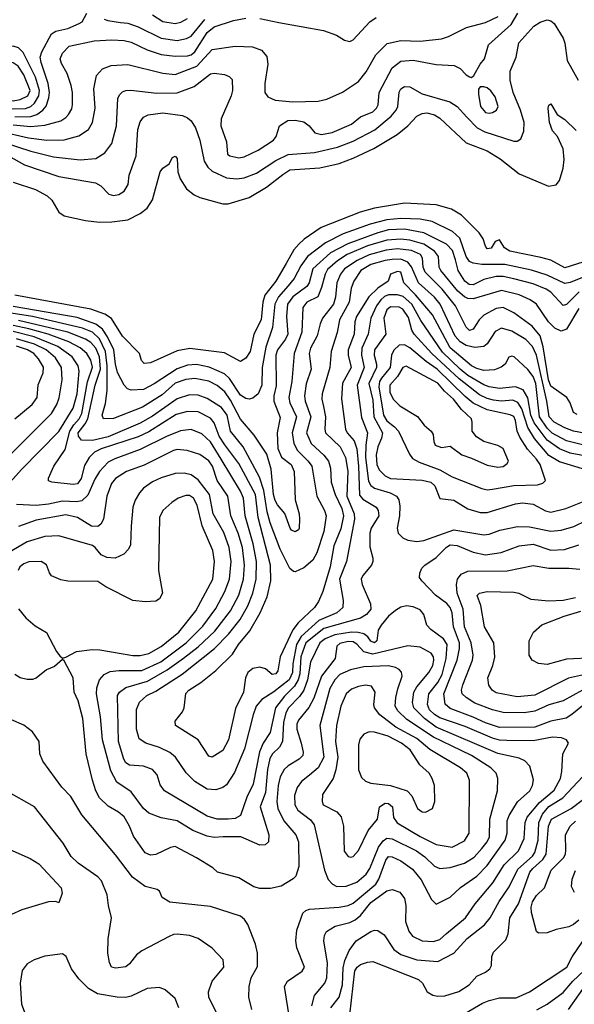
# Model space of a CAD drawing. Extents: x 997026 to 1115308, y 536381 to 619039.
# Tile 474 of 484: x 1073912 to 1077059, y 589755 to 595337. Entities that reach past the tile are written whole.
import ezdxf

# ---------------------------------------------------------------- set-up
doc = ezdxf.new("R2010")
doc.units = 0

msp = doc.modelspace()

# ---------------------------------------------------------------- linework, layer by layer
at = {"layer": '0CON20XD'}
for points in [[(1073654, 594695), (1073975, 594591.3), (1074105, 594558.8), (1074255, 594542.9), (1074345, 594550), (1074395, 594581.9), (1074435.5, 594635), (1074461.1, 594735), (1074469.1, 594890.9), (1074477.9, 594912.1), (1074495, 594928.6), (1074515, 594936.5), (1074542.6, 594937.4), (1074690.8, 594920.8), (1074805, 594921.9), (1074901.8, 594958.2), (1074995, 595030.4), (1075015, 595034.5), (1075074.2, 595025.8), (1075101.2, 595015), (1075118.3, 594998.3), (1075120, 594935), (1075112.5, 594905), (1075055.6, 594775), (1075053.3, 594735), (1075086, 594645), (1075092, 594575), (1075105, 594564.4), (1075155, 594553.8), (1075185, 594560.5), (1075265, 594597.5), (1075352, 594655), (1075367.1, 594675), (1075385.5, 594734.5), (1075434.3, 594765.7), (1075475, 594768.2), (1075525, 594758.2), (1075554.3, 594735), (1075586, 594696), (1075625, 594686.5), (1075685, 594697.4), (1075795.6, 594745), (1075845, 594785.8), (1075915, 594815.4), (1075936.7, 594835), (1075945.3, 594855), (1075950.7, 594925), (1076026.2, 595063.8), (1076075, 595102.7), (1076145, 595106.8), (1076275, 595083.1), (1076376.6, 595076.6), (1076410.5, 595060.5), (1076445, 595024), (1076465, 595013.3), (1076475, 595010), (1076489.5, 595020.5), (1076524, 595085), (1076548.6, 595115), (1076572.2, 595195), (1076699.8, 595310.2), (1076739.2, 595375)], [(1073795, 594705.7), (1073963.1, 594666.9), (1074065.7, 594654.3), (1074163.8, 594656.2), (1074248.1, 594678.1), (1074302.5, 594715), (1074326.2, 594755), (1074340.8, 594835), (1074332.4, 594945), (1074348.9, 595021.1), (1074381.7, 595058.3), (1074431.9, 595078.1), (1074525, 595083.5), (1074725, 595034.1), (1074795, 595025.8), (1074917.1, 595072.9), (1075005, 595168.7), (1075135, 595186.8), (1075232.4, 595182.4), (1075284.6, 595164.6), (1075315, 595128.8), (1075320, 595085), (1075302.7, 594975), (1075302.7, 594925), (1075320.6, 594900.6), (1075360.9, 594880.9), (1075461, 594871), (1075605, 594875.3), (1075655, 594886.5), (1075743.4, 594926.6), (1075833.5, 594986.5), (1075878.8, 595041.2), (1075932.3, 595137.7), (1075997.6, 595202.4), (1076075, 595218.8), (1076185, 595216.4), (1076305, 595229.6), (1076345, 595242.5), (1076446.7, 595293.3), (1076555, 595321.1), (1076627.1, 595355)], [(1073875, 594741.1), (1073975, 594732), (1074055, 594739.1), (1074145.3, 594764.7), (1074175, 594783.5), (1074189.6, 594800.4), (1074207.8, 594832.2), (1074212.5, 594855), (1074212, 594925), (1074204.7, 594965), (1074182.4, 595032.4), (1074149.5, 595089.5), (1074142.1, 595115), (1074155, 595147.1), (1074192.6, 595187.4), (1074335, 595216.8), (1074435, 595223.7), (1074505, 595219.8), (1074545, 595210), (1074635, 595166.8), (1074715, 595139.8), (1074795, 595129.5), (1074865, 595131.4), (1074885, 595138.2), (1074905, 595155.3), (1074975, 595264.2), (1075016, 595296), (1075125, 595332.2), (1075195.3, 595345.3)], [(1073885, 594786.7), (1073975, 594788.6), (1074009.9, 594800.1), (1074044.3, 594825), (1074062.3, 594847.7), (1074078.6, 594895), (1074082, 594925), (1074073.4, 594975), (1074033.4, 595095), (1074029.2, 595125), (1074037.9, 595155), (1074092.7, 595257.3), (1074117.5, 595272.5), (1074185, 595286.8), (1074250, 595315), (1074266.7, 595325), (1074294, 595375)], [(1074391.1, 595341.1), (1074411.9, 595331.9), (1074485, 595321.1), (1074525, 595317.3), (1074585, 595296.9), (1074715, 595233.4), (1074805, 595220), (1074859, 595231), (1074885, 595243.8), (1074961.9, 595338.1)], [(1074666.2, 595365), (1074725, 595326.9), (1074795, 595316.5), (1074826.9, 595323.1), (1074865, 595344)], [(1075275, 595343.8), (1075381.9, 595321.9), (1075635, 595276.7), (1075709.5, 595249.5), (1075755, 595221.2), (1075785, 595213.8), (1075805, 595223.3), (1075899.4, 595325), (1075935, 595350)], [(1073849.5, 594565), (1073938.9, 594515), (1074135, 594447.5), (1074341.5, 594411.5), (1074373.3, 594395), (1074418, 594348), (1074445, 594340.7), (1074475, 594346.9), (1074505.6, 594365), (1074527, 594403), (1074533.8, 594456.2), (1074572.8, 594565), (1074582.7, 594715), (1074595, 594758.1), (1074615, 594783.8), (1074641.3, 594798.7), (1074725, 594808.9), (1074835, 594793.1), (1074865, 594780), (1074885, 594763.3), (1074909.7, 594725), (1074934.1, 594655), (1074959.4, 594535), (1074980.4, 594500.4), (1075005, 594478.9), (1075085, 594440), (1075145, 594435.7), (1075185, 594441.2), (1075255, 594467.9), (1075365, 594538.1), (1075435, 594572.3), (1075584, 594585), (1075715, 594615.2), (1075805, 594648), (1075927.6, 594712.4), (1076019.5, 594790.5), (1076048.4, 594825), (1076057.4, 594845), (1076065, 594927.1), (1076075, 594945.5), (1076095, 594958.5), (1076125, 594956.9), (1076196.3, 594916.3), (1076352, 594872), (1076394.1, 594844.1), (1076448.7, 594785), (1076508, 594725), (1076551.7, 594701.7), (1076715, 594647.9), (1076735, 594647.8), (1076755, 594660.8), (1076773.2, 594705), (1076774.2, 594755), (1076754.1, 594825), (1076712.2, 594925), (1076695.2, 594995), (1076694.3, 595045.7), (1076729.1, 595125), (1076744.3, 595205.7), (1076828.7, 595301.3), (1076865, 595323.5), (1076905, 595335.5), (1076925, 595331.1), (1076944.7, 595314.7), (1076995, 595232.9), (1077005.3, 595205), (1077018.2, 595105), (1077081.3, 594995)], [(1073875, 594831.6), (1073945, 594834.4), (1073975.3, 594844.7), (1073996.7, 594863.3), (1074020.3, 594905), (1074024.2, 594935), (1074001.2, 595011.2), (1073931.8, 595151.8), (1073905, 595178.2), (1073875, 595186.7), (1073774, 595166), (1073745.7, 595154.3), (1073684.1, 595075.9), (1073660.4, 595035), (1073652.4, 594975), (1073665.8, 594925), (1073698.1, 594895), (1073785, 594852.2), (1073875, 594831.6)], [(1073875, 594877.7), (1073915, 594884.1), (1073958.7, 594905), (1073971.3, 594935), (1073936.1, 595025), (1073903.1, 595073.1), (1073875, 595092.6), (1073805, 595094.1), (1073775, 595081.6), (1073741, 595055), (1073721.1, 595025), (1073715.2, 594995), (1073721.1, 594955), (1073739.4, 594925), (1073768.3, 594905), (1073815, 594887.9), (1073875, 594877.7)], [(1076575, 594806.5), (1076595, 594811.9), (1076618, 594825), (1076626.9, 594845), (1076610.3, 594900.3), (1076585, 594934.2), (1076565, 594950), (1076545, 594957.1), (1076524, 594956), (1076515.9, 594944.1), (1076514.4, 594915.6), (1076526.2, 594845), (1076555, 594811.8), (1076575, 594806.5)], [(1073875, 594415.3), (1074002, 594375), (1074068.5, 594338.5), (1074095, 594314.4), (1074135, 594245.6), (1074165, 594224.6), (1074285, 594199.1), (1074365, 594190), (1074435, 594190.5), (1074525, 594203.3), (1074595, 594239.1), (1074635, 594267.8), (1074665, 594316), (1074709.4, 594475), (1074725, 594496.2), (1074759.5, 594520.5), (1074780, 594555), (1074795, 594563.3), (1074805, 594550), (1074810, 594475), (1074822.2, 594435), (1074858.2, 594378.2), (1074902, 594345), (1074935, 594328.6), (1075065, 594293.5), (1075095, 594293.5), (1075215, 594328.5), (1075313, 594387), (1075405, 594460.4), (1075445, 594485.7), (1075615, 594497.5), (1075725, 594522.5), (1075805, 594551.5), (1075922.2, 594607.8), (1076052.9, 594687.1), (1076113.7, 594736.3), (1076165, 594789.5), (1076195, 594805.5), (1076221.7, 594808.3), (1076265, 594797.9), (1076295, 594779.6), (1076445, 594638.2), (1076565, 594594.6), (1076638.7, 594548.7), (1076745, 594463.1), (1076912.9, 594392.9), (1076955, 594401.2), (1076973.8, 594425), (1076996.2, 594495), (1077000.8, 594545), (1076996, 594605), (1076964.1, 594674.1), (1076935, 594707.5), (1076917.5, 594755), (1076910, 594835), (1076915, 594852.5), (1076925, 594860), (1076960.5, 594800.5), (1077005, 594771.2), (1077068.3, 594708.3)], [(1077107.7, 593962.3), (1077005, 593929.6), (1076925, 593974.1), (1076869.3, 593989.3), (1076693.8, 594025), (1076663.4, 594043.4), (1076635, 594088.8), (1076610.5, 594079.5), (1076587.3, 594042.7), (1076565, 594038.8), (1076555, 594052.5), (1076542.2, 594095), (1076518.8, 594128.8), (1076418.1, 594228.1), (1076362.8, 594262.8), (1076275, 594288.2), (1076095, 594296.8), (1075925, 594267.7), (1075844.4, 594245.6), (1075621.8, 594158.2), (1075526.4, 594093.6), (1075495.2, 594064.8), (1075467.9, 594032.1), (1075424.8, 593955.2), (1075365.8, 593855), (1075303.3, 593775), (1075291.2, 593735), (1075281.6, 593635), (1075239.7, 593555), (1075220.4, 593455), (1075195, 593417.8), (1075165, 593398.9), (1075075, 593447.7), (1074877.6, 593472.4), (1074805, 593459.5), (1074655, 593391.4), (1074618.3, 593388.3), (1074603.8, 593405), (1074591.2, 593445), (1074495, 593543.6), (1074433.4, 593643.4), (1074395, 593668.4), (1074315.2, 593695.2), (1073884.4, 593774.4)], [(1077105, 593876.2), (1077035, 593847.7), (1077005, 593842.4), (1076905, 593889.1), (1076815, 593916.3), (1076665, 593949.1), (1076535, 593949.4), (1076485, 593956.1), (1076465, 593966.9), (1076445, 593994.6), (1076409.2, 594099.2), (1076367.1, 594137.1), (1076253, 594193), (1076185, 594206), (1076075, 594210.7), (1075995, 594202.9), (1075901.3, 594178.7), (1075747.7, 594122.3), (1075647.7, 594072.3), (1075545, 593994.2), (1075507.6, 593942.4), (1075469.9, 593870.1), (1075435, 593828.4), (1075380.4, 593765), (1075360, 593725), (1075347.3, 593592.7), (1075309.6, 593480.4), (1075288.7, 593365), (1075286.1, 593265), (1075265, 593216.7), (1075235, 593190.5), (1075215, 593185.4), (1075195, 593189.2), (1075165, 593207.8), (1075102.2, 593302.2), (1075075, 593329.5), (1074988, 593368), (1074915, 593382.8), (1074865, 593379.1), (1074805, 593358.1), (1074675, 593271.8), (1074615, 593240.7), (1074545, 593235.9), (1074524, 593244), (1074505, 593265.5), (1074467.7, 593337.7), (1074456, 593385), (1074445.6, 593465), (1074409.7, 593539.7), (1074382.1, 593582.1), (1074345, 593610), (1074238.1, 593648.1), (1073875, 593711.9)], [(1076384.8, 593974.8), (1076368.3, 594028.3), (1076334.3, 594064.3), (1076205, 594128.8), (1076095, 594149.9), (1076005, 594145.4), (1075945, 594129.6), (1075773.2, 594066.8), (1075675.8, 594015), (1075574.8, 593925), (1075553.9, 593845), (1075541.7, 593825), (1075462.7, 593765), (1075431.2, 593725), (1075425.6, 593655), (1075433.9, 593555), (1075419.5, 593525), (1075375.3, 593465), (1075364.8, 593435), (1075368.2, 593261.8), (1075353.9, 593205), (1075353.4, 593175), (1075390.9, 593080.9), (1075372.1, 592995), (1075376.8, 592906.8), (1075397.1, 592857.1), (1075452.1, 592815), (1075469.6, 592775), (1075474.5, 592615), (1075497.5, 592535), (1075500, 592505), (1075498, 592455), (1075493.3, 592445), (1075475, 592434.2), (1075455, 592442), (1075446, 592455), (1075416.7, 592536.7), (1075375, 592585.7), (1075361.7, 592611.7), (1075353.1, 592645), (1075339, 592789), (1075314.6, 592874.6), (1075241.7, 592981.7), (1075165, 593071.8), (1075109.1, 593179.1), (1075076.9, 593226.9), (1075032.2, 593262.2), (1074985, 593287.7), (1074905, 593302.6), (1074855, 593297.5), (1074795, 593276.5), (1074720.2, 593209.8), (1074609.4, 593140.6), (1074445, 593075.4), (1074387.5, 593075), (1074380, 593095), (1074399.8, 593160.2), (1074409.2, 593235), (1074408.9, 593375), (1074399.6, 593455), (1074365, 593528.3), (1074325.7, 593565), (1074268.6, 593588.6), (1073985, 593653.5), (1073815, 593680.4)], [(1076947.6, 593587.6), (1076911.6, 593625), (1076845, 593724.6), (1076809, 593749), (1076745, 593778), (1076645, 593801.2), (1076485, 593755.2), (1076455, 593756.3), (1076435, 593765.6), (1076398.7, 593798.7), (1076301.1, 593915), (1076292.6, 593935), (1076288.4, 593995), (1076265.8, 594025), (1076205, 594065.1), (1076125, 594087.4), (1076075, 594093.2), (1075995, 594087.9), (1075885, 594054.9), (1075770.6, 594005), (1075715, 593970), (1075658.9, 593921.1), (1075644.8, 593895), (1075625, 593818), (1075603.8, 593766.2), (1075540.4, 593735), (1075517.8, 593705), (1075512.1, 593565), (1075469.4, 593445), (1075456, 593285), (1075438.4, 593195), (1075444.8, 593165), (1075483.5, 593085), (1075458.5, 592995), (1075468.3, 592935), (1075488.6, 592895), (1075548.4, 592835), (1075570, 592805), (1075597.6, 592635), (1075640.9, 592555), (1075650.3, 592525), (1075637.4, 592435), (1075598.7, 592315), (1075575, 592273.1), (1075525, 592229.4), (1075475, 592207.5), (1075465, 592208), (1075445, 592225.8), (1075389.1, 592335), (1075334, 592484), (1075316, 592546), (1075297.6, 592667.6), (1075273.2, 592743.2), (1075180.7, 592915), (1075108.9, 593005), (1075089.5, 593095), (1075057.5, 593137.5), (1074975, 593190), (1074925, 593207.6), (1074875, 593210.5), (1074805, 593186.6), (1074665, 593089.6), (1074595, 593048.9), (1074415, 592972.4), (1074325, 592950.7), (1074263.4, 592953.4), (1074245.2, 592975), (1074243.9, 592995), (1074284.1, 593045.9), (1074298.8, 593075), (1074339.6, 593265), (1074371.2, 593355), (1074365.4, 593425.4), (1074345, 593475.2), (1074316.3, 593506.3), (1074285.9, 593525.9), (1074185.8, 593565.8), (1073905, 593632.5)], [(1077075, 593098.6), (1077055, 593110), (1077035.8, 593165), (1077015.7, 593195), (1076925, 593259.3), (1076911.6, 593295), (1076882.5, 593482.5), (1076865.1, 593545.1), (1076819.8, 593599.8), (1076715, 593674.6), (1076655, 593704.6), (1076615, 593699.3), (1076545, 593661.5), (1076518.8, 593635), (1076485, 593583.1), (1076465, 593575.7), (1076445, 593593.1), (1076384.2, 593715), (1076308.8, 593808.8), (1076213.5, 593905), (1076202.1, 593935), (1076198.1, 593985), (1076186.9, 594005), (1076135, 594029.4), (1076055, 594037.9), (1075991.3, 594031.3), (1075895, 594004.6), (1075827.4, 593972.6), (1075755.1, 593924.9), (1075731.9, 593895), (1075711, 593845), (1075703.3, 593763.3), (1075693.5, 593725), (1075630.8, 593645), (1075617.4, 593612.6), (1075600, 593545), (1075561.9, 593475), (1075553.7, 593445), (1075565.7, 593355), (1075538.3, 593271.7), (1075527.3, 593205), (1075531.9, 593175), (1075564.4, 593085), (1075538.7, 592995), (1075566, 592935), (1075638.6, 592868.6), (1075663.7, 592833.7), (1075674.7, 592795), (1075678.8, 592715), (1075702.1, 592645), (1075739.4, 592565), (1075748.4, 592525), (1075735, 592450), (1075693.8, 592355), (1075673.7, 592235), (1075631.6, 592095), (1075607.5, 592037.5), (1075585.4, 592005), (1075492.1, 591917.9), (1075462.6, 591877.4), (1075390, 591725), (1075376.8, 591645), (1075365, 591627.8), (1075345, 591623.6), (1075306.4, 591656.4), (1075275, 591666.6), (1075235, 591658.7), (1075206.4, 591635), (1075192.7, 591605), (1075182.1, 591525), (1075137.4, 591432.6), (1075096.3, 591253.7), (1075065, 591194.2), (1075005, 591156), (1074985, 591162), (1074925, 591254), (1074796.2, 591335), (1074795, 591360), (1074836.2, 591413.8), (1074845.4, 591434.6), (1074854.1, 591515.9), (1074871.1, 591535), (1074940, 591580), (1075025, 591647.5), (1075119.8, 591740.2), (1075154.1, 591795), (1075218.2, 591871.8), (1075276, 591974), (1075315.6, 592064.4), (1075337.7, 592155), (1075334.8, 592245), (1075264.8, 592515), (1075250.5, 592645), (1075155, 592820), (1075076.7, 592926.7), (1075044.8, 592975), (1075015, 593051.5), (1074995, 593078.4), (1074925, 593113), (1074865, 593116.6), (1074800.8, 593099.2), (1074645, 593000.2), (1074585, 592971.2), (1074375, 592904), (1074336.2, 592885), (1074307.2, 592855), (1074279.6, 592810.4), (1074261.9, 592735), (1074240.6, 592705), (1074215, 592700.9), (1074094.4, 592714.4), (1074075, 592723.3), (1074075, 592737.5), (1074105.6, 592805), (1074169.8, 592900.2), (1074197.6, 593005), (1074219.9, 593040.1), (1074250.5, 593075), (1074265.1, 593105), (1074296.9, 593283.1), (1074325, 593367.5), (1074315, 593406.4), (1074292.3, 593445), (1074255, 593476.3), (1074191.3, 593511.3), (1074074.8, 593554.8), (1073963.8, 593585), (1073875, 593603.2)], [(1077115, 592992), (1077055, 593004.4), (1077005, 593022.5), (1076945, 593056), (1076915.6, 593085), (1076903.2, 593175), (1076844.9, 593435), (1076821.7, 593485), (1076783.1, 593523.1), (1076705, 593571.2), (1076645, 593588.1), (1076610.3, 593569.7), (1076565, 593500), (1076545, 593484), (1076495, 593478.9), (1076445, 593490.6), (1076411.6, 593511.6), (1076382.9, 593542.9), (1076297.4, 593725), (1076265, 593763.8), (1076175.2, 593845), (1076135.5, 593935.5), (1076115, 593962.7), (1076075, 593979.5), (1076025, 593977.9), (1075985, 593972.8), (1075905, 593949.7), (1075848.2, 593915), (1075807.8, 593855), (1075791.9, 593815), (1075781.7, 593735), (1075725.7, 593635), (1075713.9, 593563.9), (1075678.6, 593455), (1075672.7, 593365), (1075628.6, 593215), (1075627.3, 593185), (1075635, 593144.2)], [(1077085.6, 593794.4), (1077015, 593723.1), (1076995, 593716.4), (1076925, 593791.8), (1076899.9, 593809.9), (1076825, 593839.2), (1076715, 593868.4), (1076655, 593880.4), (1076615, 593880.9), (1076545, 593864.7), (1076485, 593833.8), (1076462.9, 593835), (1076437.6, 593855), (1076400, 593915), (1076384.8, 593974.8)], [(1077105, 592926.1), (1077015, 592949.2), (1076933.6, 592993.6), (1076905, 593020.9), (1076861.1, 593085), (1076839.8, 593275), (1076825, 593314), (1076795, 593353.2), (1076716.7, 593425), (1076705, 593428.8), (1076687, 593423), (1076666.7, 593385), (1076643.4, 593366.6), (1076605, 593351.1), (1076545, 593349), (1076505, 593359.8), (1076476.2, 593375), (1076355, 593477.6), (1076255, 593664), (1076157.7, 593777.7), (1076090.9, 593845), (1076074, 593905), (1076055, 593909.5), (1076016.7, 593895), (1076002, 593855), (1075945, 593814.2), (1075893.4, 593766.6), (1075823.9, 593655), (1075813.9, 593625), (1075809, 593555), (1075776.5, 593465), (1075776.6, 593435), (1075793.7, 593365), (1075744.1, 593275.9), (1075737.1, 593187.1), (1075760.7, 593015), (1075769.7, 592995), (1075809, 592949), (1075824.6, 592904.6), (1075835.3, 592805), (1075840.8, 592640.8), (1075858.5, 592618.5), (1075933.9, 592573.9), (1075946, 592555), (1075949.3, 592525), (1075905.9, 592455), (1075899.1, 592425), (1075899.1, 592349.1), (1075916.5, 592285), (1075915.6, 592265), (1075908.1, 592245), (1075858.1, 592185), (1075848.9, 592165), (1075854.5, 592135), (1075902.1, 592025), (1075903.8, 591995), (1075880.4, 591965), (1075845.5, 591944.5), (1075637.1, 591885), (1075536, 591805), (1075507.7, 591725), (1075500.9, 591629.1), (1075492.5, 591595), (1075470.7, 591559.3), (1075415, 591502.6), (1075363, 591435), (1075333.1, 591295), (1075294.4, 591235.6), (1075273.1, 591186.9), (1075237.2, 591002.8), (1075201.2, 590928.8), (1075164.6, 590825.4), (1075135, 590808.5), (1075095, 590804), (1075032.5, 590805), (1074975, 590820.4), (1074734.6, 590964.6), (1074709.3, 590999.3), (1074693.1, 591055), (1074665.3, 591085.3), (1074615, 591105.5), (1074535, 591110), (1074515, 591124.6), (1074502.5, 591145), (1074472.7, 591245), (1074467.3, 591505), (1074478.9, 591525), (1074515, 591550.3), (1074636.6, 591586.6), (1074748.6, 591651.4), (1074842.5, 591717.5), (1074925, 591780.6), (1075019.8, 591870.2), (1075108.1, 591985), (1075155.6, 592075), (1075181.5, 592165), (1075187.7, 592245), (1075175.5, 592345), (1075150.9, 592425), (1075110.4, 592525), (1075093, 592635), (1075033.3, 592725), (1075005.2, 592805), (1074985, 592836.7), (1074935, 592872), (1074862.5, 592895), (1074805, 592899.7), (1074785, 592894.7), (1074618.1, 592811.9), (1074518.1, 592775), (1074455, 592735.4), (1074432.7, 592707.3), (1074406.7, 592635), (1074387.7, 592505), (1074372.9, 592477.1), (1074355, 592463.5), (1074318.8, 592465), (1074240.8, 592515), (1074175, 592530.5), (1074005, 592500), (1073905, 592463.1)], [(1077125, 592862.8), (1077035, 592878.6), (1076975, 592904.5), (1076903.9, 592953.9), (1076830.7, 593050.7), (1076812, 593095), (1076794.1, 593194.1), (1076768.1, 593238.1), (1076725, 593255.6), (1076635, 593246.4), (1076575, 593256.3), (1076545, 593267), (1076455, 593319.1), (1076410.2, 593355), (1076311.6, 593451.6), (1076188, 593632), (1076137.7, 593725), (1076088.7, 593768.7), (1076055, 593776.8), (1076005, 593776.7), (1075982.6, 593767.4), (1075961, 593749), (1075937.4, 593715), (1075904.8, 593645), (1075888.3, 593555), (1075853.8, 593475), (1075851.9, 593435), (1075867.3, 593365), (1075827.6, 593265), (1075852, 593082), (1075886.2, 592995), (1075876.1, 592923.9), (1075874.7, 592855.3), (1075891.4, 592721.4), (1075905, 592696.8), (1075925, 592681.2), (1076014.8, 592654.8), (1076049.1, 592635), (1076062.3, 592615), (1076068.3, 592578.3), (1076067.8, 592525), (1076053.2, 592455), (1076060, 592425), (1076085, 592399.5), (1076115, 592386.2), (1076165, 592378.2)], [(1077105, 592790.3), (1076975, 592830.4), (1076915, 592866.7), (1076832.9, 592962.9), (1076794.7, 593024.7), (1076760.5, 593130.5), (1076737.5, 593167.5), (1076710.5, 593180.5), (1076645, 593174.8), (1076599.4, 593180.6), (1076565, 593189.5), (1076521, 593211), (1076405, 593300), (1076250.4, 593445), (1076150.8, 593555), (1076137.4, 593577.4), (1076118.1, 593648.1), (1076085, 593696.4), (1076065, 593706.8), (1076015, 593710), (1075995, 593692.5), (1075978.3, 593645), (1075989.1, 593555), (1075924.8, 593465), (1075922.5, 593435), (1075936.5, 593385), (1075936, 593365), (1075892.3, 593275), (1075915, 593180), (1075920.5, 593085), (1075970, 592995), (1075965.8, 592964.2), (1075944.1, 592915.9), (1075935, 592870), (1075938.8, 592815), (1075952.3, 592785), (1075985, 592751.2), (1076015, 592736.7), (1076195, 592726.4), (1076243.8, 592715), (1076267.5, 592695), (1076295, 592622.5), (1076375, 592612.2), (1076455, 592564.5), (1076524, 592544), (1076565, 592543.3)], [(1077085, 593699.8), (1077015, 593582.8), (1076985, 593570.4), (1076947.6, 593587.6)], [(1073857.8, 592715), (1073923.3, 592786.7), (1074135, 593002.5), (1074215.2, 593135), (1074238.1, 593215), (1074250.6, 593345), (1074243.9, 593375), (1074210.5, 593425), (1074128.4, 593485), (1073995, 593539.3), (1073875, 593569.3)], [(1073853.6, 592866.4), (1074092.2, 593105), (1074122.4, 593155), (1074136.8, 593193.2), (1074152.9, 593295), (1074149.8, 593365), (1074115, 593419.1), (1074061.7, 593465), (1073997.2, 593497.2), (1073895, 593527.8)], [(1076565, 592671.8), (1076595, 592674.7), (1076715, 592696.1), (1076849.8, 592700.2), (1076880.3, 592709.7), (1076894.4, 592725), (1076865.7, 592815), (1076845, 592845.8), (1076792.2, 592902.2), (1076749.6, 592969.6), (1076734.2, 593005), (1076725.2, 593065), (1076715, 593087.3), (1076695, 593097.4), (1076565, 593124.4), (1076485, 593163.7), (1076440, 593200), (1076281.2, 593355), (1076218.8, 593398.8), (1076125, 593477.6), (1076095, 593494.3), (1076065, 593491), (1076035, 593463.1), (1076021.9, 593435), (1076013.4, 593365), (1075964.2, 593305), (1075952.6, 593285), (1075949.2, 593255), (1075975.7, 593095), (1075995, 593062.2), (1076039.3, 593029.3), (1076060.6, 593005), (1076123, 592873), (1076140, 592850), (1076177.9, 592827.9), (1076295, 592785.6), (1076365.2, 592745.2), (1076535, 592678.8), (1076565, 592671.8)], [(1073885.5, 593075), (1073983.8, 593155), (1074010.8, 593195), (1074016.6, 593266.6), (1074045.3, 593335), (1074047.4, 593367.4), (1074019.5, 593415), (1073991.9, 593445), (1073956.7, 593465), (1073895, 593486.9)], [(1076625, 592799.5), (1076655, 592804.5), (1076678.7, 592821.3), (1076685.7, 592835), (1076655, 592905.5), (1076625, 592923.8), (1076545, 592945.4), (1076502.9, 592972.9), (1076479.4, 593005), (1076480, 593055), (1076474.6, 593075), (1076417.8, 593127.8), (1076372.7, 593185), (1076321.5, 593231.5), (1076285, 593276.2), (1076105, 593373.1), (1076085, 593365.5), (1076054.9, 593315.1), (1076011.4, 593265), (1076012.5, 593225), (1076031.5, 593185), (1076068.2, 593148.2), (1076168.3, 593088.3), (1076207.8, 593037.8), (1076247.5, 593005), (1076258.8, 592985), (1076261.2, 592945), (1076270, 592925), (1076305, 592910.8), (1076355, 592920), (1076419.8, 592869.8), (1076475, 592851.5), (1076565, 592810.9), (1076625, 592799.5)], [(1075635, 593144.2), (1075648.1, 593085), (1075643.2, 593015), (1075648.1, 592995), (1075730.8, 592915), (1075761.2, 592855), (1075773.4, 592776.6), (1075768.5, 592635), (1075809, 592535), (1075811.5, 592505), (1075766.2, 592265), (1075727.1, 592165), (1075746.6, 592045), (1075746.2, 592005), (1075710.9, 591975), (1075609.5, 591930.5), (1075509.4, 591840.6), (1075483.5, 591795), (1075462.6, 591685), (1075459.5, 591635), (1075441.2, 591595), (1075355, 591527), (1075286.9, 591483.1), (1075254.7, 591445), (1075236, 591396), (1075187.8, 591202.2), (1075130.6, 591069.4), (1075085, 590998.8), (1075065, 590984.5), (1075025, 590971.5), (1074975, 590974.7), (1074905, 591017.5), (1074856.5, 591066.5), (1074795.4, 591155), (1074763.2, 591183.2), (1074705, 591210.7), (1074628.6, 591235), (1074590.8, 591260.7), (1074575.2, 591315.2), (1074575, 591426.2), (1074591.8, 591468.2), (1074634.4, 591505), (1074685, 591530.6), (1074833.3, 591626.7), (1075018.3, 591771.7), (1075097.1, 591852.9), (1075162.7, 591937.3), (1075206.4, 592013.6), (1075234.1, 592085), (1075254.5, 592165.5), (1075255.9, 592265), (1075237.7, 592365), (1075191.3, 592525), (1075181.6, 592625), (1075165, 592664.6), (1075055.3, 592845.3), (1074995, 592944.1), (1074945, 592989.1), (1074885, 593014.1), (1074825, 593006.3), (1074745, 592974.8), (1074595, 592900), (1074452.2, 592847.8), (1074415, 592827.9), (1074365, 592774.6), (1074338.3, 592731.7), (1074298.6, 592641.4), (1074265, 592609.5), (1074235, 592602.6), (1074155, 592608.1), (1074075, 592590.2), (1074005, 592582.6), (1073895, 592587.9)], [(1076675, 591251), (1076635, 591253), (1076595, 591263.8), (1076440.1, 591330.1), (1076295, 591379.7), (1076265, 591397.3), (1076237, 591425), (1076225.6, 591455), (1076233, 591515), (1076285, 591579), (1076308.6, 591625), (1076332.2, 591715), (1076337.7, 591795), (1076316.6, 591826.6), (1076245, 591880.4), (1076221.5, 591905), (1076204.4, 591965), (1076185, 591991.1), (1076145, 592008.5), (1076106.3, 592013.7), (1076075, 592005.5), (1076045, 591987.1), (1076005, 591954.6), (1075963.3, 591905), (1075946.9, 591875), (1075938.8, 591815), (1075925, 591804.7), (1075905, 591812.9), (1075887.2, 591837.2), (1075864.5, 591854.5), (1075833.1, 591863.1), (1075795, 591864.6), (1075699.7, 591850.3), (1075645, 591827.7), (1075615.7, 591805), (1075561.4, 591695), (1075544.3, 591595), (1075523.9, 591536.1), (1075500.1, 591499.9), (1075437, 591435), (1075422.1, 591407.9), (1075408, 591352), (1075402.5, 591245), (1075387, 591213), (1075346.5, 591175), (1075331.5, 591148.5), (1075318.5, 591085), (1075306.7, 590955), (1075276.2, 590875), (1075325.4, 590715), (1075323.1, 590675), (1075305, 590659.5), (1075275, 590656.8), (1075166.2, 590705), (1075066.2, 590703.8), (1075015, 590701.1), (1074975, 590708.4), (1074895, 590740.8), (1074805, 590795.3), (1074715, 590811.4), (1074645, 590838.4), (1074614.1, 590864.1), (1074545, 590958.5), (1074464.2, 591014.2), (1074428.6, 591078.6), (1074381.9, 591255), (1074370.2, 591385), (1074347.7, 591515), (1074350.4, 591549.6), (1074365.3, 591594.7), (1074391.1, 591625), (1074425, 591640.6), (1074475, 591648.1), (1074605, 591647.9), (1074713.2, 591696.8), (1074856.6, 591805), (1074951.1, 591898.9), (1075025, 591998.5), (1075076.6, 592095), (1075103.5, 592165), (1075111.6, 592265), (1075101.6, 592345), (1075069.5, 592429.5), (1075010.5, 592535), (1074989.2, 592645), (1074925, 592728.5), (1074885, 592756.7), (1074844.6, 592765.4), (1074795, 592764.6), (1074715, 592739.7), (1074665, 592716.1), (1074615, 592681.1), (1074591.1, 592655), (1074567.4, 592612.6), (1074555, 592572.5), (1074543.8, 592465), (1074541.2, 592358.8), (1074530.5, 592335), (1074502.3, 592307.7), (1074453.3, 592285), (1074407.4, 592287.4), (1074373.8, 592303.8), (1074341.4, 592345), (1074325, 592356.2), (1074135, 592410.7), (1074055, 592407.8), (1073955, 592376.8), (1073855, 592318.3)], [(1076565, 592543.3), (1076725, 592591.5), (1076765, 592597.1), (1076825, 592589.5), (1076895, 592552.3), (1076925, 592544.7), (1077010, 592565), (1077265, 592668.2)], [(1074155, 591717.5), (1074175, 591722.5), (1074235, 591755.8), (1074323, 591767), (1074367.5, 591765), (1074555, 591733.2), (1074595, 591732.6), (1074645, 591743.8), (1074715, 591783.7), (1074815, 591864.2), (1074912, 591985), (1075008.1, 592165), (1075016.9, 592265), (1075007.1, 592327.1), (1074946.6, 592466.6), (1074919.5, 592585), (1074898.8, 592625), (1074875, 592639.6), (1074855, 592640), (1074812, 592625), (1074775, 592600), (1074724.4, 592555), (1074705.5, 592515), (1074700.5, 592215), (1074721.9, 592085), (1074705, 592053.8), (1074685, 592041.2), (1074625, 592036.2), (1074555, 592044), (1074401.7, 592121.7), (1074355, 592151.4), (1074185, 592154.3), (1074145, 592161.4), (1074093.1, 592183.1), (1074080.6, 592200.6), (1074065, 592246), (1074035, 592264.3), (1073965, 592263.1), (1073935, 592252.9), (1073912.5, 592235), (1073904.3, 592215)], [(1076165, 592378.2), (1076205, 592383.7), (1076375, 592445.3), (1076545, 592415.9), (1076575, 592420.3), (1076636.7, 592443.3), (1076736.3, 592463.7), (1076805, 592461.4), (1076925, 592436.8), (1076985, 592442.6), (1077056, 592464), (1077195, 592532.6)], [(1077105, 591447.1), (1077045, 591397.2), (1077012.2, 591377.8), (1076925, 591360.2), (1076835, 591326.4), (1076635, 591324.1), (1076555, 591351.2), (1076485, 591383.3), (1076355, 591431.4), (1076325.8, 591455.8), (1076318.5, 591515), (1076394.8, 591705), (1076408.2, 591771.8), (1076407.8, 591805), (1076373.7, 591895), (1076365.6, 591975), (1076355, 592004.5), (1076335, 592027.3), (1076272.1, 592075), (1076194.3, 592155), (1076180.8, 592175), (1076181.7, 592198.3), (1076193.4, 592226.6), (1076210, 592245), (1076275, 592287.5), (1076334.1, 592345.9), (1076355, 592358.9), (1076395, 592356.8), (1076485, 592318.8), (1076555, 592302.6), (1076642.8, 592317.2), (1076745.7, 592354.3), (1076825, 592363.1), (1076925, 592329.7), (1077003.4, 592333.4), (1077085, 592359.2)], [(1077105.4, 591535.4), (1076995, 591474.8), (1076915, 591453.1), (1076835, 591415.7), (1076775, 591408.1), (1076655, 591409.5), (1076595, 591423.9), (1076495, 591462.3), (1076445, 591493.5), (1076423.3, 591515), (1076419.4, 591535), (1076426.8, 591565), (1076480.2, 591705), (1076484.2, 591735), (1076474.4, 591805), (1076436.6, 591895), (1076427.5, 591995), (1076393.7, 592085), (1076390.3, 592135), (1076395.3, 592164.7), (1076417.1, 592192.9), (1076455, 592209.7), (1076678.2, 592211.8), (1076825, 592243.2), (1076915, 592226.5), (1077026.9, 592226.9), (1077089.1, 592220.9)], [(1077195, 591641.9), (1077025, 591603.6), (1076835, 591507.3), (1076735, 591498.8), (1076615, 591520), (1076591.9, 591535), (1076573.8, 591563.8), (1076567.8, 591605), (1076597.1, 591675), (1076607.4, 591722.6), (1076602.3, 591805), (1076550, 591895), (1076527.5, 592015), (1076506.7, 592073.3), (1076520, 592085), (1076565, 592095.3), (1076715, 592090.9), (1076743.3, 592085), (1076812.1, 592052.1), (1076915, 592042.8), (1076995, 592046.2), (1077065, 592060.4)], [(1073905, 591996.2), (1073946.4, 591946.4), (1074000.9, 591900.9), (1074065, 591863.3), (1074121.2, 591755), (1074140.5, 591730.5), (1074155, 591717.5)], [(1077175, 591718.7), (1077015, 591711.1), (1076905, 591680.8), (1076856.4, 591686.4), (1076820, 591705), (1076803.1, 591735), (1076803.5, 591815), (1076827.5, 591865), (1076875, 591906.4), (1077001.4, 591955), (1077096.5, 591983.5)], [(1075444.5, 589665.5), (1075414.3, 589855), (1075430.8, 589885), (1075515, 589941.9), (1075528.5, 589965), (1075484.2, 590075), (1075478.6, 590115), (1075484.4, 590175), (1075518.3, 590271.7), (1075535, 590286), (1075556.8, 590293.2), (1075725, 590304.7), (1075775, 590314.3), (1075805, 590328.4), (1075932.7, 590435), (1075949.5, 590465), (1075988.6, 590571.4), (1076005, 590592.9), (1076025, 590591.1), (1076075, 590567.5), (1076140.7, 590520.7), (1076189.7, 590459.7), (1076247.9, 590347.9), (1076275, 590322.5), (1076355, 590361.9), (1076412.6, 590417.4), (1076505, 590481.3), (1076565, 590542.2), (1076667, 590685), (1076677.1, 590725), (1076676.9, 590795), (1076688.8, 590825), (1076736.8, 590903.2), (1076806.5, 590965), (1076821.9, 590995), (1076827, 591027), (1076805.6, 591105.6), (1076778.8, 591135), (1076745, 591149.6), (1076625, 591176.8), (1076505, 591227.5), (1076275, 591325.2), (1076208.7, 591375), (1076147.7, 591435), (1076141.1, 591465), (1076147.5, 591525), (1076165.8, 591555), (1076234.1, 591635), (1076255.2, 591674.8), (1076262.4, 591705), (1076259.7, 591725), (1076246.4, 591745), (1076185, 591780.4), (1076115, 591787.3), (1075915, 591740.3), (1075863.9, 591753.9), (1075825, 591797.3), (1075805, 591809.1), (1075775, 591811.8), (1075729, 591801), (1075712, 591785), (1075701.8, 591715), (1075624, 591615), (1075580.3, 591490.3), (1075553.3, 591436.7), (1075494.7, 591365), (1075485, 591343.3), (1075484.7, 591315), (1075510, 591235), (1075520.5, 591185), (1075518.9, 591165), (1075498.6, 591145), (1075435, 591107.1), (1075412.9, 591085), (1075390, 591045), (1075378.3, 590995), (1075370.7, 590905), (1075376.8, 590865), (1075411.3, 590795), (1075479.6, 590715), (1075494.6, 590675), (1075495.5, 590535), (1075478, 590482), (1075463.6, 590466.4), (1075395, 590424.3), (1075335, 590410.6), (1075275, 590411.5), (1075241.2, 590421.2), (1075155, 590471.1), (1075035, 590504), (1075007.6, 590527.6), (1074915, 590584.2), (1074795, 590648.6), (1074767, 590643), (1074685, 590604), (1074655, 590600), (1074625, 590614.2), (1074558.8, 590708.8), (1074535.5, 590765), (1074505, 590817.5), (1074473.8, 590843.8), (1074415, 590877.3), (1074365, 590925.6), (1074345, 590964.2), (1074324.7, 591025), (1074289.3, 591175), (1074270.3, 591375), (1074243.6, 591475), (1074220.8, 591525), (1074215.8, 591605), (1074165, 591702.5), (1074155, 591710), (1074109.2, 591670.8), (1074065, 591651.2), (1074006.1, 591603.9), (1073985, 591596.7), (1073955, 591596.7), (1073915, 591606.2), (1073885, 591623.8)], [(1075712.4, 590422.4), (1075765, 590424.7), (1075825, 590446.6), (1075877.3, 590492.7), (1075898.4, 590525), (1075948.4, 590645), (1075975, 590680.6), (1075995, 590696.3), (1076025, 590692.9), (1076164, 590624), (1076211.2, 590591.2), (1076265, 590538.2), (1076295, 590524.6), (1076355, 590530.3), (1076435, 590555.3), (1076490.4, 590589.6), (1076535, 590637.3), (1076564.2, 590675), (1076577.5, 590705), (1076579.5, 590805), (1076623.1, 590965), (1076625.4, 591035), (1076614.6, 591065), (1076585, 591094.7), (1076475, 591165.2), (1076417.3, 591192.7), (1076259.5, 591269.5), (1076108.5, 591368.5), (1076057.9, 591417.9), (1076043.3, 591445), (1076046.7, 591495), (1076056.9, 591543.1), (1076082.9, 591615), (1076077.4, 591637.4), (1076065, 591653.3), (1076044, 591665), (1076003.8, 591673.8), (1075865, 591668.8), (1075788.8, 591651.2), (1075728.8, 591625), (1075700, 591595), (1075672.4, 591545), (1075614.1, 591335), (1075638.3, 591155), (1075605.3, 591095), (1075555.9, 591054.1), (1075511.5, 591018.5), (1075485.6, 590984.4), (1075472.1, 590937.9), (1075472.6, 590885), (1075490.9, 590855), (1075561.2, 590801.2), (1075582.3, 590772.3), (1075641.8, 590515), (1075662.8, 590462.8), (1075686.2, 590436.2), (1075712.4, 590422.4)], [(1075788.3, 590588.3), (1075805, 590591.9), (1075835, 590627.5), (1075889.2, 590740.8), (1075941.9, 590805), (1075952.9, 590875), (1075985, 590894.6), (1076005, 590893.9), (1076027.9, 590875), (1076033.5, 590813.5), (1076053.7, 590783.7), (1076185, 590705.9), (1076275, 590661.4), (1076365, 590646.2), (1076435, 590681.8), (1076461.5, 590725), (1076463.8, 591025), (1076449.1, 591065), (1076412.5, 591095), (1076239.5, 591199.5), (1076165, 591261.7), (1076045.9, 591325.9), (1075956.3, 591396.3), (1075924.6, 591435), (1075921.2, 591455), (1075928.8, 591525), (1075908.6, 591558.6), (1075875, 591564.5), (1075835, 591556.9), (1075795, 591541.5), (1075763.6, 591515), (1075734.7, 591445.3), (1075709.5, 591335), (1075703.3, 591245), (1075716.6, 591155), (1075706.5, 591083.5), (1075690.4, 591035), (1075630.6, 590945), (1075627.5, 590905), (1075634.3, 590885), (1075712, 590845), (1075736.7, 590816.7), (1075749.1, 590765), (1075752.2, 590622.2), (1075775, 590592.9), (1075788.3, 590588.3)], [(1075228.5, 589725), (1075211.8, 589795), (1075214.6, 589854.6), (1075226.2, 589903.8), (1075262, 589968), (1075262.3, 590045), (1075250, 590095), (1075206.7, 590206.7), (1075188.1, 590235), (1075165, 590254.4), (1074995, 590308.8), (1074763.2, 590333.2), (1074720.6, 590360.6), (1074705, 590396.2), (1074692.5, 590405), (1074625, 590423.1), (1074551.5, 590475), (1074455, 590601.5), (1074265, 590828.5), (1074201.9, 590931.9), (1074151.5, 590985), (1074043.8, 591133.8), (1074027.1, 591175), (1074021.9, 591245), (1073985, 591299.2), (1073935, 591336.9), (1073865, 591367.8)], [(1075569.2, 589745), (1075585.5, 589804.5), (1075644, 589875), (1075654.7, 589905), (1075657.7, 589987.7), (1075637.1, 590115), (1075640.7, 590145), (1075653.3, 590166.7), (1075702.5, 590197.5), (1075785, 590218.7), (1075815, 590232.9), (1075845, 590258.6), (1075905, 590331.1), (1075995, 590397.2), (1076025, 590405.4), (1076069.5, 590389.5), (1076094.8, 590354.8), (1076103.7, 590315), (1076101.8, 590225), (1076119, 590169), (1076141.5, 590141.5), (1076195, 590113.7), (1076259.4, 590110.6), (1076295, 590122.5), (1076333.7, 590156.3), (1076441.3, 590245), (1076496.8, 590325), (1076596.5, 590443.5), (1076661.1, 590545), (1076741.6, 590625), (1076774.7, 590695), (1076780.7, 590785), (1076792, 590815), (1076860.4, 590899.6), (1076945, 590968.6), (1076979.6, 591035), (1076988.4, 591075), (1076994.4, 591175.6), (1077025.6, 591235), (1077014.6, 591254.6), (1076985.3, 591265.3), (1076935, 591269.5), (1076825, 591249.2), (1076675, 591251)], [(1076215, 590844.5), (1076254.5, 590865.5), (1076266.9, 590905), (1076265.6, 590995), (1076253.1, 591035), (1076234.4, 591065), (1076182.7, 591112.7), (1076126.7, 591196.7), (1076078.2, 591235), (1076003.5, 591275), (1075925, 591298.4), (1075895, 591298.9), (1075864.3, 591285.7), (1075842, 591258), (1075834.1, 591225.9), (1075834.7, 591084.7), (1075851.2, 591041.2), (1075875, 591020), (1075905, 591008.7), (1076015, 590996.1), (1076110, 590965), (1076136.7, 590936.7), (1076169.1, 590865), (1076195, 590846.4), (1076215, 590844.5)], [(1075676.9, 589735), (1075725.5, 589794.5), (1075742.7, 589865), (1075748.3, 589961.7), (1075757.1, 590002.9), (1075780.8, 590059.2), (1075820.8, 590115), (1075905, 590168.1), (1075925, 590175.8), (1075945, 590173.8), (1075979.1, 590149.1), (1076035.2, 590065.2), (1076075, 590037.8), (1076165, 590006.6), (1076285, 589998), (1076374.5, 590045), (1076451.7, 590128.3), (1076549.2, 590205), (1076582, 590245), (1076632.5, 590337.5), (1076688.7, 590421.4), (1076738.8, 590521.2), (1076821.3, 590595), (1076835.6, 590615), (1076852.8, 590685), (1076857, 590785), (1076878.2, 590831.8), (1076915, 590875.5), (1076994.3, 590925.7), (1077105, 591044.6)], [(1075031.4, 589705), (1074985, 589792.5), (1074984.3, 589825), (1075004.3, 589885), (1075070.8, 589965), (1075067, 590007), (1075005, 590073.3), (1074925, 590128.6), (1074875.5, 590145.5), (1074805, 590152.5), (1074785, 590150.8), (1074760.9, 590139.1), (1074605, 590057.1), (1074574.2, 590035), (1074535, 589984), (1074515, 589967.5), (1074455, 589959.2), (1074434, 589965), (1074421.7, 589991.7), (1074413.1, 590045), (1074414.4, 590125), (1074432.5, 590245), (1074415.6, 590315), (1074409.2, 590375), (1074375.7, 590455), (1074355, 590477.5), (1074244.4, 590554.4), (1074205, 590593.3), (1074159.1, 590669.1), (1073996.2, 590875), (1073835, 590964)], [(1075784.3, 589695.7), (1075814.3, 589945), (1075826, 589965), (1075845, 589979.7), (1075885, 589994.2), (1075916.6, 589996.6), (1076174.8, 589894.8), (1076196.7, 589875), (1076224.8, 589824.8), (1076256.5, 589806.5), (1076285, 589800), (1076325, 589801.9), (1076403.5, 589826.5), (1076462.2, 589865), (1076505, 589914.2), (1076555, 589936.5), (1076580, 589955), (1076588.5, 589975), (1076590.5, 590025), (1076599.5, 590050.5), (1076670.4, 590119.6), (1076683.4, 590155), (1076692.9, 590245), (1076741.5, 590325), (1076806.9, 590503.1), (1076823, 590525), (1076881, 590575), (1076899, 590605), (1076912.3, 590765), (1076929.7, 590805), (1077040, 590865), (1077157.3, 590952.7)], [(1077085, 590230.8), (1077055, 590206.2), (1077027, 590193), (1076955, 590178), (1076905, 590160), (1076855, 590157.5), (1076845, 590167.5), (1076815.3, 590275.3), (1076813.9, 590305), (1076821, 590335), (1076845, 590372.1), (1076890, 590415), (1076927.3, 590515), (1076996.6, 590585), (1077008.2, 590605), (1077010.8, 590629.2), (1077009.3, 590715), (1077035.7, 590764.3), (1077065, 590793.3)], [(1073805, 590655.4), (1073971.7, 590581.7), (1074020.6, 590550.6), (1074146.7, 590415), (1074153.3, 590385), (1074135, 590330), (1074117.5, 590337.5), (1074075, 590336), (1073925, 590290.5), (1073865, 590264.5)], [(1077059.4, 590389.4), (1077043.1, 590423.1), (1077047.1, 590465), (1077065, 590513.3)], [(1076437, 589703), (1076538.2, 589761.8), (1076575, 589776.8), (1076635, 589791.2), (1076728.5, 589791.5), (1076805, 589824.5), (1077015.5, 589965), (1077046.5, 590023.5), (1077107.5, 590112.5)], [(1074816, 589735), (1074795, 589788.1), (1074737.1, 589837.1), (1074705, 589849.1), (1074635, 589844.5), (1074545, 589801.5), (1074515, 589794), (1074465, 589795.4), (1074353.9, 589813.9), (1074303.4, 589843.4), (1074248.5, 589898.5), (1074205.5, 589955), (1074175.8, 590025), (1074155, 590040), (1074055, 590026.9), (1073995, 590006.2), (1073955, 589984.4), (1073927.1, 589947.1), (1073914.1, 589875), (1073922.7, 589755), (1073948.2, 589685)], [(1076846.8, 589723.2), (1076903.8, 589755), (1076995, 589821.2), (1077049.5, 589885), (1077111.9, 589945)], [(1077025.6, 589724.4), (1077201.7, 589975)]]:
    msp.add_lwpolyline(points, dxfattribs=at)

doc.saveas('drawing.dxf')
